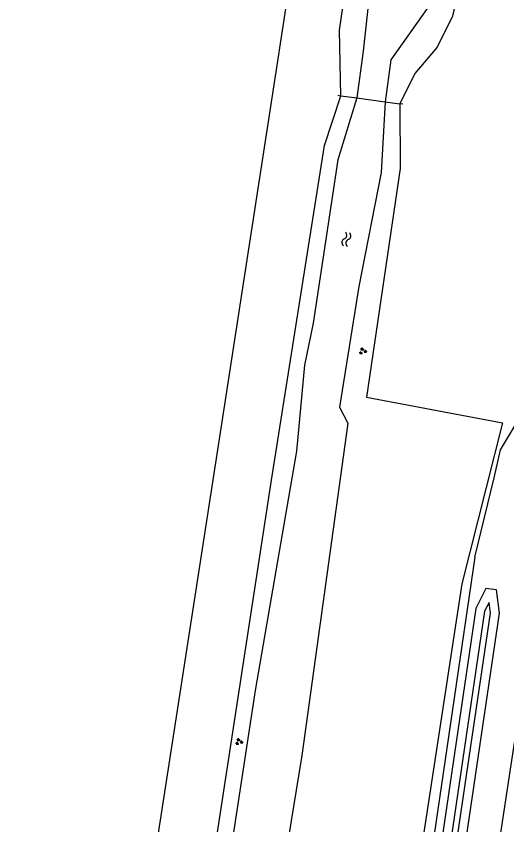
# Model space of a CAD drawing. Extents: x 124000 to 128010, y 398999 to 403000.
# Drawn here: x 126190.2 to 126244.5, y 399383.9 to 399473.3 of the extents above; entities that cross this region are included whole.
import ezdxf

# ---------------------------------------------------------------- set-up
doc = ezdxf.new("R2010")
doc.units = 0
for name, color, linetype in [('gg-afsc-erfafscheiding', 7, 'Continuous'), ('gg-knt-verharding', 7, 'Continuous'), ('gg-kntw-bovenkant insteek waterloop', 7, 'Continuous'), ('gg-kntw-waterlijn', 7, 'Continuous'), ('gg-kwrk-lijn stuw', 7, 'Continuous'), ('gg-kwrk-stuw', 7, 'Continuous'), ('gt-grn-groengrens', 7, 'Continuous'), ('gt-symb-groenvak', 7, 'Continuous'), ('gt-symb-watersymbool', 7, 'Continuous'), ('gx-grn-maaiveld', 7, 'Continuous')]:
    doc.layers.add(name, color=color, linetype=linetype)

# ---------------------------------------------------------------- blocks, each defined once
blk = doc.blocks.new('gt0-GRVAK')
at = {"layer": 'gt-symb-groenvak'}
for p, q in [((-0.11, 0.189), (-0.228, 0.24)), ((-0.182, 0.153), (0.088, 0.153)), ((-0.091, 0.211), (-0.156, 0.322)), ((-0.047, 0.214), (-0.047, 0.393)), ((-0.004, 0.211), (0.061, 0.322)), ((0.015, 0.189), (0.133, 0.24)), ((0.262, -0.052), (0.197, 0.059)), ((0.305, -0.049), (0.305, 0.13)), ((0.349, -0.052), (0.414, 0.059)), ((-0.245, -0.228), (-0.363, -0.177)), ((-0.318, -0.264), (-0.047, -0.264)), ((-0.226, -0.206), (-0.291, -0.095)), ((-0.183, -0.203), (-0.183, -0.024)), ((-0.139, -0.206), (-0.074, -0.095)), ((-0.12, -0.228), (-0.002, -0.177)), ((0.243, -0.074), (0.125, -0.023)), ((0.17, -0.11), (0.441, -0.11)), ((0.368, -0.074), (0.486, -0.023))]:
    blk.add_line(p, q, dxfattribs=at)
blk = doc.blocks.new('gt0-WA')
at = {"layer": 'gt-symb-watersymbool'}
for centre, start, end in [((-0.323, 0.022), 28.07249, 151.92751), ((0.427, 0.422), 208.07248, 331.92751), ((-0.323, -0.428), 28.07249, 151.92751), ((0.427, -0.028), 208.07248, 331.92751)]:
    blk.add_arc(centre, 0.425, start, end, dxfattribs=at)

msp = doc.modelspace()

# ---------------------------------------------------------------- linework, layer by layer
at = {"layer": 'gg-afsc-erfafscheiding'}
for points in [[(126240.924, 399413.504), (126243.062, 399422.257), (126243.75, 399425.343)], [(126240.924, 399413.504), (126233.527, 399363), (126226.842, 399317.658), (126220.272, 399274.271), (126200.419, 399278.394), (126197.93, 399280.584), (126190.727, 399281.785)]]:
    msp.add_lwpolyline(points, dxfattribs=at)
at = {"layer": 'gg-knt-verharding'}
msp.add_line((126246.559, 399401.605), (126243.364, 399380.565), dxfattribs=at)
at = {"layer": 'gg-kntw-bovenkant insteek waterloop'}
for points in [[(126261.247, 399645.322), (126260.158, 399640.511), (126260.228, 399630.016), (126253.695, 399582.17), (126247.594, 399539.941), (126242.297, 399500), (126239.08, 399476.111), (126238.449, 399473.262), (126236.775, 399469.839), (126234.275, 399466.948), (126232.65, 399463.587)], [(126226.102, 399464.473), (126225.956, 399471.717), (126230.102, 399500)], [(126198.611, 399285.459), (126199.4, 399295.25), (126200.513, 399305.486), (126204.342, 399330.194), (126211.695, 399378.065), (126218.465, 399422.018), (126224.307, 399458.977), (126226.102, 399464.473)], [(126232.65, 399463.587), (126232.67, 399456.431), (126228.935, 399431.166), (126243.969, 399428.336), (126239.494, 399410.555), (126232.187, 399362.848), (126225.52, 399317.785), (126220.251, 399285.012), (126217.811, 399283.393), (126205.516, 399285.768), (126204.913, 399284.079)], [(126224.409, 399294.977), (126224.859, 399293.594), (126225.887, 399293.517), (126227.033, 399294.735), (126243.664, 399407.29), (126243.323, 399409.869), (126242.154, 399410.042), (126241.037, 399407.824), (126224.409, 399294.977)]]:
    msp.add_lwpolyline(points, dxfattribs=at)
at = {"layer": 'gg-kntw-waterlijn'}
for points in [[(126254.081, 399641.819), (126253.13, 399638.084), (126252.034, 399630.67), (126251.982, 399626.983), (126249.7, 399609.382), (126245.868, 399583.036), (126244.09, 399573.974), (126237.11, 399530.433), (126236.281, 399526.722), (126236.506, 399525.59), (126233.677, 399511.368), (126231.786, 399498.746), (126228.579, 399469.403), (126227.88, 399464.232)], [(126258.053, 399641.065), (126258.138, 399632.152), (126257.373, 399623.218), (126252.928, 399591.228), (126249.836, 399572.524), (126245.584, 399543.416), (126241.626, 399513.845), (126237.754, 399489.281), (126236.148, 399475.964), (126235.655, 399474.105), (126231.625, 399468.432), (126231, 399463.81)], [(126227.88, 399464.232), (126225.789, 399457.394), (126223.068, 399439.363), (126222.099, 399434.723), (126221.202, 399425.197), (126216.637, 399398.769), (126208.6, 399346.197), (126201.47, 399300.379), (126200.856, 399292.424), (126201.118, 399291.272), (126200.607, 399286.922), (126200.21, 399285.109)], [(126231, 399463.81), (126230.579, 399455.987), (126228.098, 399443.415), (126225.964, 399430.06), (126226.895, 399428.304), (126221.806, 399391.591), (126216.037, 399356.19), (126206.586, 399296.977), (126204.04, 399288.228), (126203.391, 399287.417), (126203.213, 399284.451)], [(126225.433, 399295.063), (126225.57, 399294.64), (126226.09, 399295.192), (126242.654, 399407.298), (126242.496, 399408.497), (126242.003, 399407.518), (126225.433, 399295.063)]]:
    msp.add_lwpolyline(points, dxfattribs=at)
at = {"layer": 'gg-kwrk-lijn stuw'}
for p, q in [((126225.773, 399464.518), (126226.102, 399464.473)), ((126226.102, 399464.473), (126227.88, 399464.232)), ((126231, 399463.81), (126232.65, 399463.587)), ((126232.983, 399463.542), (126232.65, 399463.587))]:
    msp.add_line(p, q, dxfattribs=at)
at = {"layer": 'gg-kwrk-stuw'}
msp.add_line((126227.88, 399464.232), (126231, 399463.81), dxfattribs=at)
at = {"layer": 'gt-grn-groengrens'}
msp.add_line((126243.75, 399425.343), (126253.575, 399441.801), dxfattribs=at)
at = {"layer": 'gx-grn-maaiveld'}
msp.add_lwpolyline([(126190.239, 399282.875), (126198.033, 399332.705), (126199.024, 399338.983), (126205.041, 399377.086), (126212.432, 399424.871), (126218.397, 399463.287), (126224.005, 399500)], dxfattribs=at)

# ---------------------------------------------------------------- block references
at = {"layer": 'gt-symb-groenvak'}
for p in [(126228.52, 399436.257), (126214.851, 399393.098)]:
    msp.add_blockref('gt0-GRVAK', p, dxfattribs=at)
at = {"layer": 'gt-symb-watersymbool', "rotation": 81.43241009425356}
msp.add_blockref('gt0-WA', (126226.714, 399448.579), dxfattribs=at)

doc.saveas('drawing.dxf')
